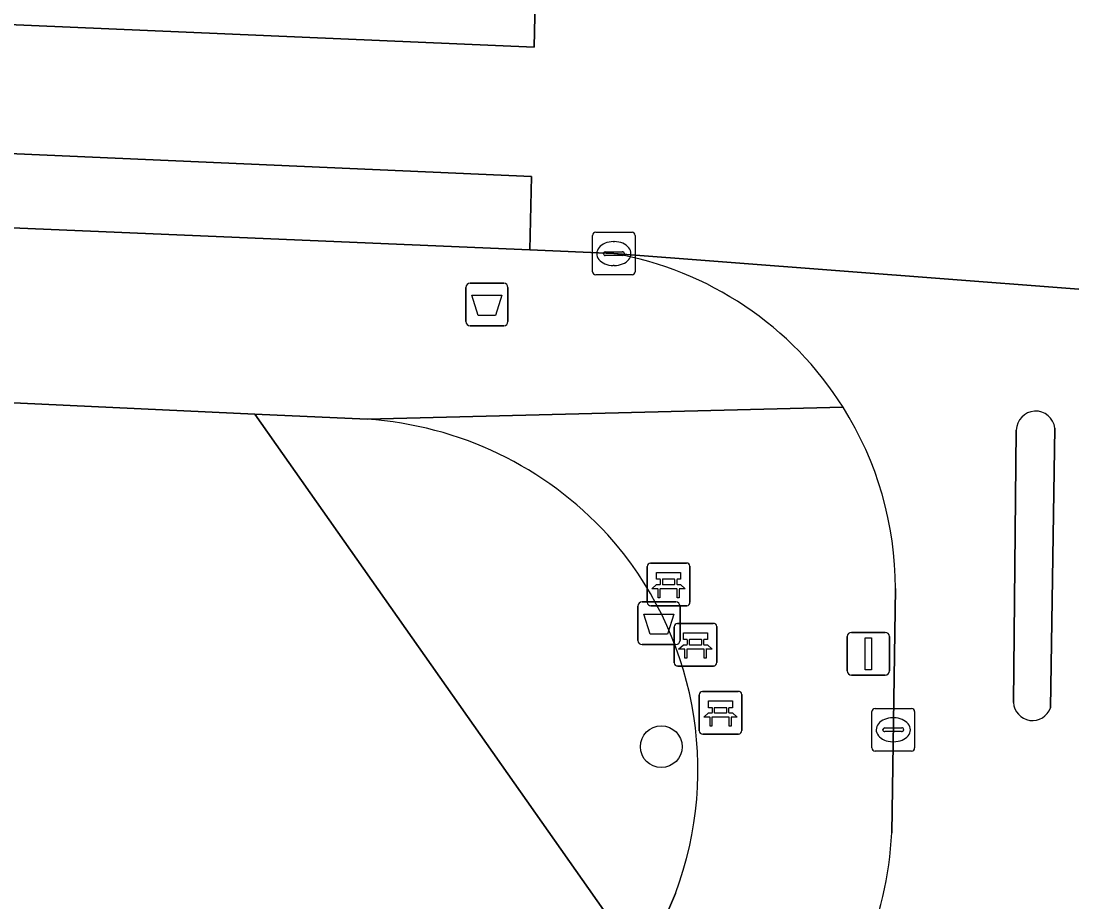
# Model space of a CAD drawing. Extents: x 161772 to 163126, y 383092 to 383917.
# Drawn here: x 162534.31 to 162558.96, y 383629.66 to 383650.31 of the extents above; entities that cross this region are included whole.
import ezdxf

# ---------------------------------------------------------------- set-up
doc = ezdxf.new("R2010")
doc.units = 0
for name, color, linetype in [('IMGEO_Afvalbak', 7, 'Continuous'), ('IMGEO_Bank', 7, 'Continuous'), ('IMGEO_Boom', 7, 'Continuous'), ('IMGEO_Erf', 7, 'Continuous'), ('IMGEO_Groenvoorziening', 7, 'Continuous'), ('IMGEO_Kolk', 7, 'Continuous'), ('IMGEO_Lichtmast', 7, 'Continuous'), ('IMGEO_Rijbaan_lokaal_gesloten', 7, 'Continuous'), ('IMGEO_Rijbaan_lokaal_open', 7, 'Continuous'), ('IMGEO_Verkeerseiland_open', 7, 'Continuous'), ('IMGEO_Voetpad_open', 7, 'Continuous')]:
    doc.layers.add(name, color=color, linetype=linetype)

msp = doc.modelspace()

# ---------------------------------------------------------------- linework, layer by layer
at = {"layer": 'IMGEO_Afvalbak'}
for p, q in [((162544.741, 383643.263), (162544.741, 383644.063)), ((162544.741, 383644.063), (162544.741, 383643.263)), ((162544.841, 383644.163), (162545.631, 383644.163)), ((162545.631, 383644.163), (162544.841, 383644.163)), ((162545.731, 383644.063), (162545.731, 383643.263)), ((162545.731, 383643.263), (162545.731, 383644.063)), ((162545.631, 383643.163), (162544.841, 383643.163)), ((162544.841, 383643.163), (162545.631, 383643.163)), ((162548.875, 383636.688), (162549.665, 383636.688)), ((162549.665, 383636.688), (162548.875, 383636.688)), ((162548.775, 383635.788), (162548.775, 383636.588)), ((162548.775, 383636.588), (162548.775, 383635.788)), ((162549.765, 383636.588), (162549.765, 383635.788)), ((162549.765, 383635.788), (162549.765, 383636.588)), ((162549.665, 383635.688), (162548.875, 383635.688)), ((162548.875, 383635.688), (162549.665, 383635.688))]:
    msp.add_line(p, q, dxfattribs=at)
for points in [[(162544.884, 383643.877), (162545.588, 383643.877), (162545.439, 383643.407), (162545.033, 383643.407), (162544.884, 383643.877)], [(162548.918, 383636.402), (162549.622, 383636.402), (162549.473, 383635.932), (162549.067, 383635.932), (162548.918, 383636.402)]]:
    msp.add_lwpolyline(points, dxfattribs=at)
for centre, start, end in [((162544.841, 383644.063), 90, 180), ((162544.841, 383644.063), 90, 180), ((162545.631, 383644.063), 0, 90), ((162545.631, 383644.063), 360, 90), ((162544.841, 383643.263), 180, 270), ((162544.841, 383643.263), 180, 270), ((162545.631, 383643.263), 270, 0), ((162545.631, 383643.263), 270, 0), ((162548.875, 383636.588), 90, 180), ((162548.875, 383636.588), 90, 180), ((162549.665, 383636.588), 0, 90), ((162549.665, 383636.588), 360, 90), ((162548.875, 383635.788), 180, 270), ((162548.875, 383635.788), 180, 270), ((162549.665, 383635.788), 270, 0), ((162549.665, 383635.788), 270, 0)]:
    msp.add_arc(centre, 0.1, start, end, dxfattribs=at)
at = {"layer": 'IMGEO_Bank'}
for p, q in [((162548.998, 383636.676), (162548.998, 383637.517)), ((162548.998, 383637.517), (162548.998, 383636.676)), ((162549.073, 383637.601), (162549.914, 383637.601)), ((162549.914, 383637.601), (162549.073, 383637.601)), ((162549.998, 383637.526), (162549.998, 383636.685)), ((162549.998, 383636.685), (162549.998, 383637.526)), ((162549.307, 383637.107), (162549.307, 383637.213)), ((162549.351, 383637.213), (162549.351, 383637.107)), ((162549.639, 383637.219), (162549.357, 383637.219)), ((162549.645, 383637.107), (162549.645, 383637.213)), ((162549.689, 383637.213), (162549.689, 383637.107)), ((162549.695, 383636.999), (162549.302, 383636.999)), ((162549.357, 383637.101), (162549.639, 383637.101)), ((162549.923, 383636.601), (162549.082, 383636.601)), ((162549.082, 383636.601), (162549.923, 383636.601)), ((162549.703, 383636.187), (162550.544, 383636.187)), ((162550.544, 383636.187), (162549.703, 383636.187)), ((162549.628, 383635.262), (162549.628, 383636.103)), ((162549.628, 383636.103), (162549.628, 383635.262)), ((162550.628, 383636.112), (162550.628, 383635.271)), ((162550.628, 383635.271), (162550.628, 383636.112)), ((162549.937, 383635.693), (162549.937, 383635.799)), ((162549.981, 383635.799), (162549.981, 383635.693)), ((162550.269, 383635.805), (162549.987, 383635.805)), ((162549.987, 383635.687), (162550.269, 383635.687)), ((162550.275, 383635.693), (162550.275, 383635.799)), ((162550.319, 383635.799), (162550.319, 383635.693)), ((162550.325, 383635.585), (162549.932, 383635.585)), ((162550.553, 383635.187), (162549.712, 383635.187)), ((162549.712, 383635.187), (162550.553, 383635.187)), ((162550.215, 383633.667), (162550.215, 383634.508)), ((162550.215, 383634.508), (162550.215, 383633.667)), ((162550.29, 383634.592), (162551.131, 383634.592)), ((162551.131, 383634.592), (162550.29, 383634.592)), ((162551.215, 383634.517), (162551.215, 383633.676)), ((162551.215, 383633.676), (162551.215, 383634.517)), ((162550.524, 383634.098), (162550.524, 383634.204)), ((162550.568, 383634.204), (162550.568, 383634.098)), ((162550.856, 383634.21), (162550.574, 383634.21)), ((162550.862, 383634.098), (162550.862, 383634.204)), ((162550.906, 383634.204), (162550.906, 383634.098)), ((162550.912, 383633.99), (162550.519, 383633.99)), ((162550.574, 383634.092), (162550.856, 383634.092)), ((162551.14, 383633.592), (162550.299, 383633.592)), ((162550.299, 383633.592), (162551.14, 383633.592))]:
    msp.add_line(p, q, dxfattribs=at)
for points in [[(162549.301, 383637.219), (162549.215, 383637.219), (162549.215, 383637.38), (162549.778, 383637.38), (162549.778, 383637.219), (162549.695, 383637.219)], [(162549.245, 383636.999), (162549.103, 383636.999), (162549.215, 383637.101), (162549.301, 383637.101)], [(162549.295, 383636.992), (162549.295, 383636.785), (162549.252, 383636.785), (162549.252, 383636.992)], [(162549.695, 383637.101), (162549.778, 383637.101), (162549.89, 383636.999), (162549.751, 383636.999)], [(162549.745, 383636.992), (162549.745, 383636.785), (162549.701, 383636.785), (162549.701, 383636.992)], [(162549.931, 383635.805), (162549.845, 383635.805), (162549.845, 383635.966), (162550.408, 383635.966), (162550.408, 383635.805), (162550.325, 383635.805)], [(162549.875, 383635.585), (162549.733, 383635.585), (162549.845, 383635.687), (162549.931, 383635.687)], [(162550.325, 383635.687), (162550.408, 383635.687), (162550.52, 383635.585), (162550.381, 383635.585)], [(162549.925, 383635.578), (162549.925, 383635.371), (162549.882, 383635.371), (162549.882, 383635.578)], [(162550.375, 383635.578), (162550.375, 383635.371), (162550.331, 383635.371), (162550.331, 383635.578)], [(162550.518, 383634.21), (162550.432, 383634.21), (162550.432, 383634.371), (162550.995, 383634.371), (162550.995, 383634.21), (162550.912, 383634.21)], [(162550.462, 383633.99), (162550.32, 383633.99), (162550.432, 383634.092), (162550.518, 383634.092)], [(162550.512, 383633.983), (162550.512, 383633.776), (162550.469, 383633.776), (162550.469, 383633.983)], [(162550.912, 383634.092), (162550.995, 383634.092), (162551.107, 383633.99), (162550.968, 383633.99)], [(162550.962, 383633.983), (162550.962, 383633.776), (162550.918, 383633.776), (162550.918, 383633.983)]]:
    msp.add_lwpolyline(points, dxfattribs=at)
for centre, radius, start, end in [((162549.076, 383637.523), 0.0779, 92.4484, 184.2845), ((162549.076, 383637.523), 0.0779, 92.4484, 184.2845), ((162549.92, 383637.523), 0.0779, 2.4484, 94.2845), ((162549.92, 383637.523), 0.0779, 2.4484, 94.2845), ((162549.3, 383637.212), 0.00671, 2.8957, 87.1043), ((162549.357, 383637.212), 0.00671, 92.8957, 177.1043), ((162549.639, 383637.212), 0.00671, 2.8957, 87.1043), ((162549.696, 383637.212), 0.00671, 92.8957, 177.1043), ((162549.245, 383636.992), 0.00671, 2.8957, 87.1043), ((162549.302, 383636.992), 0.00671, 92.8957, 177.1043), ((162549.3, 383637.108), 0.00671, 272.8957, 357.1043), ((162549.357, 383637.108), 0.00671, 182.8957, 267.1043), ((162549.639, 383637.108), 0.00671, 272.8957, 357.1043), ((162549.696, 383637.108), 0.00671, 182.8957, 267.1043), ((162549.694, 383636.992), 0.00671, 2.8957, 87.1043), ((162549.751, 383636.992), 0.00671, 92.8957, 177.1043), ((162549.076, 383636.679), 0.0779, 182.4484, 274.2845), ((162549.076, 383636.679), 0.0779, 182.4484, 274.2845), ((162549.92, 383636.679), 0.0779, 272.4484, 4.2845), ((162549.92, 383636.679), 0.0779, 272.4484, 4.2845), ((162549.706, 383636.109), 0.0779, 92.4484, 184.2845), ((162549.706, 383636.109), 0.0779, 92.4484, 184.2845), ((162550.55, 383636.109), 0.0779, 2.4484, 94.2845), ((162550.55, 383636.109), 0.0779, 2.4484, 94.2845), ((162549.93, 383635.798), 0.00671, 2.8957, 87.1043), ((162549.93, 383635.694), 0.00671, 272.8957, 357.1043), ((162549.987, 383635.798), 0.00671, 92.8957, 177.1043), ((162549.987, 383635.694), 0.00671, 182.8957, 267.1043), ((162550.269, 383635.798), 0.00671, 2.8957, 87.1043), ((162550.269, 383635.694), 0.00671, 272.8957, 357.1043), ((162550.326, 383635.798), 0.00671, 92.8957, 177.1043), ((162550.326, 383635.694), 0.00671, 182.8957, 267.1043), ((162549.875, 383635.578), 0.00671, 2.8957, 87.1043), ((162549.932, 383635.578), 0.00671, 92.8957, 177.1043), ((162550.324, 383635.578), 0.00671, 2.8957, 87.1043), ((162550.381, 383635.578), 0.00671, 92.8957, 177.1043), ((162549.706, 383635.265), 0.0779, 182.4484, 274.2845), ((162549.706, 383635.265), 0.0779, 182.4484, 274.2845), ((162550.55, 383635.265), 0.0779, 272.4484, 4.2845), ((162550.55, 383635.265), 0.0779, 272.4484, 4.2845), ((162550.293, 383634.514), 0.0779, 92.4484, 184.2845), ((162550.293, 383634.514), 0.0779, 92.4484, 184.2845), ((162551.137, 383634.514), 0.0779, 2.4484, 94.2845), ((162551.137, 383634.514), 0.0779, 2.4484, 94.2845), ((162550.517, 383634.203), 0.00671, 2.8957, 87.1043), ((162550.574, 383634.203), 0.00671, 92.8957, 177.1043), ((162550.856, 383634.203), 0.00671, 2.8957, 87.1043), ((162550.913, 383634.203), 0.00671, 92.8957, 177.1043), ((162550.462, 383633.983), 0.00671, 2.8957, 87.1043), ((162550.519, 383633.983), 0.00671, 92.8957, 177.1043), ((162550.517, 383634.099), 0.00671, 272.8957, 357.1043), ((162550.574, 383634.099), 0.00671, 182.8957, 267.1043), ((162550.856, 383634.099), 0.00671, 272.8957, 357.1043), ((162550.913, 383634.099), 0.00671, 182.8957, 267.1043), ((162550.911, 383633.983), 0.00671, 2.8957, 87.1043), ((162550.968, 383633.983), 0.00671, 92.8957, 177.1043), ((162550.293, 383633.67), 0.0779, 182.4484, 274.2845), ((162550.293, 383633.67), 0.0779, 182.4484, 274.2845), ((162551.137, 383633.67), 0.0779, 272.4484, 4.2845), ((162551.137, 383633.67), 0.0779, 272.4484, 4.2845)]:
    msp.add_arc(centre, radius, start, end, dxfattribs=at)
at = {"layer": 'IMGEO_Boom'}
msp.add_circle((162549.326, 383633.296), 0.489, dxfattribs=at)
at = {"layer": 'IMGEO_Erf'}
msp.add_lwpolyline([(162462.704, 383536.779), (162483.744, 383554.98), (162500, 383574.599), (162526.947, 383607.122), (162543.804, 383623.317), (162548.918, 383628.126), (162539.791, 383641.093), (162527.133, 383641.683), (162527.105, 383641.456), (162500, 383642.583), (162442.25, 383644.984), (162375.184, 383528.714), (162418.191, 383500), (162425.357, 383495.215)], dxfattribs=at)
at = {"layer": 'IMGEO_Groenvoorziening'}
msp.add_lwpolyline([(162542.432, 383640.97), (162539.791, 383641.093), (162548.918, 383628.126), (162549.66, 383629.858)], dxfattribs=at)
for centre, radius, start, end in [((162541.878, 383632.594), 8.394, 42.4801, 86.2174), ((162541.947, 383632.751), 8.238, 339.4403, 41.9973)]:
    msp.add_arc(centre, radius, start, end, dxfattribs=at)
at = {"layer": 'IMGEO_Kolk'}
for p, q in [((162547.788, 383645.355), (162548.64, 383645.355)), ((162547.713, 383644.429), (162547.713, 383645.281)), ((162548.201, 383645.135), (162548.226, 383645.135)), ((162548.714, 383645.281), (162548.714, 383644.429)), ((162547.972, 383644.849), (162547.972, 383644.861)), ((162548.41, 383644.812), (162548.012, 383644.812)), ((162548.015, 383644.898), (162548.413, 383644.898)), ((162548.456, 383644.861), (162548.456, 383644.849)), ((162548.224, 383644.575), (162548.199, 383644.575)), ((162548.64, 383644.355), (162547.788, 383644.355)), ((162554.266, 383633.266), (162554.266, 383634.118)), ((162554.341, 383634.192), (162555.193, 383634.192)), ((162554.754, 383633.972), (162554.779, 383633.972)), ((162555.267, 383634.118), (162555.267, 383633.266)), ((162554.568, 383633.735), (162554.966, 383633.735)), ((162554.525, 383633.686), (162554.525, 383633.698)), ((162554.963, 383633.649), (162554.565, 383633.649)), ((162555.009, 383633.698), (162555.009, 383633.686)), ((162554.777, 383633.412), (162554.752, 383633.412)), ((162555.193, 383633.192), (162554.341, 383633.192))]:
    msp.add_line(p, q, dxfattribs=at)
for points in [[(162547.788, 383645.355), (162548.64, 383645.355)], [(162547.713, 383644.429), (162547.713, 383645.281)], [(162548.714, 383645.281), (162548.714, 383644.429)], [(162548.64, 383644.355), (162547.788, 383644.355)], [(162554.266, 383633.266), (162554.266, 383634.118)], [(162554.341, 383634.192), (162555.193, 383634.192)], [(162555.267, 383634.118), (162555.267, 383633.266)], [(162555.193, 383633.192), (162554.341, 383633.192)]]:
    msp.add_lwpolyline(points, dxfattribs=at)
for centre, radius, start, end in [((162547.79, 383645.279), 0.0765, 91.552, 178.448), ((162547.79, 383645.279), 0.0765, 91.552, 178.448), ((162548.638, 383645.279), 0.0765, 1.552, 88.448), ((162548.638, 383645.279), 0.0765, 1.552, 88.448), ((162548.012, 383644.858), 0.0403, 85.8775, 175.7526), ((162548.009, 383644.848), 0.0366, 178.938, 274.7102), ((162548.413, 383644.855), 0.043, 264.8664, 352.4533), ((162548.417, 383644.86), 0.0386, 1.7309, 96.639), ((162547.79, 383644.431), 0.0765, 181.552, 268.448), ((162547.79, 383644.431), 0.0765, 181.552, 268.448), ((162548.638, 383644.431), 0.0765, 271.552, 358.448), ((162548.638, 383644.431), 0.0765, 271.552, 358.448), ((162554.343, 383634.116), 0.0765, 91.552, 178.448), ((162554.343, 383634.116), 0.0765, 91.552, 178.448), ((162555.191, 383634.116), 0.0765, 1.552, 88.448), ((162555.191, 383634.116), 0.0765, 1.552, 88.448), ((162554.565, 383633.695), 0.0403, 85.8775, 175.7526), ((162554.97, 383633.697), 0.0386, 1.7309, 96.639), ((162554.562, 383633.685), 0.0366, 178.938, 274.7102), ((162554.966, 383633.692), 0.043, 264.8664, 352.4533), ((162554.343, 383633.268), 0.0765, 181.552, 268.448), ((162554.343, 383633.268), 0.0765, 181.552, 268.448), ((162555.191, 383633.268), 0.0765, 271.552, 358.448), ((162555.191, 383633.268), 0.0765, 271.552, 358.448)]:
    msp.add_arc(centre, radius, start, end, dxfattribs=at)
for centre, major_axis, ratio, start_param, end_param in [((162548.2, 383644.855), (-0.387, 0.002), 0.722429, 4.712389, 7.853982), ((162548.225, 383644.855), (-0.39, 0.002), 0.717154, 1.570796, 4.712389), ((162554.753, 383633.692), (-0.387, 0.002), 0.722429, 4.712389, 7.853982), ((162554.778, 383633.692), (-0.39, 0.002), 0.717154, 1.570796, 4.712389)]:
    msp.add_ellipse(centre, major_axis=major_axis, ratio=ratio, start_param=start_param, end_param=end_param, dxfattribs=at)
at = {"layer": 'IMGEO_Lichtmast'}
for p, q in [((162553.787, 383635.975), (162554.577, 383635.975)), ((162554.577, 383635.975), (162553.787, 383635.975)), ((162553.687, 383635.075), (162553.687, 383635.875)), ((162553.687, 383635.875), (162553.687, 383635.075)), ((162554.677, 383635.875), (162554.677, 383635.075)), ((162554.677, 383635.075), (162554.677, 383635.875)), ((162554.577, 383634.975), (162553.787, 383634.975)), ((162553.787, 383634.975), (162554.577, 383634.975))]:
    msp.add_line(p, q, dxfattribs=at)
msp.add_lwpolyline([(162554.107, 383635.85), (162554.257, 383635.85), (162554.257, 383635.1), (162554.107, 383635.1), (162554.107, 383635.85)], dxfattribs=at)
for centre, start, end in [((162553.787, 383635.875), 90, 180), ((162553.787, 383635.875), 90, 180), ((162554.577, 383635.875), 0, 90), ((162554.577, 383635.875), 360, 90), ((162553.787, 383635.075), 180, 270), ((162553.787, 383635.075), 180, 270), ((162554.577, 383635.075), 270, 0), ((162554.577, 383635.075), 270, 0)]:
    msp.add_arc(centre, 0.1, start, end, dxfattribs=at)
at = {"layer": 'IMGEO_Rijbaan_lokaal_gesloten'}
for points in [[(162531.826, 383652.135), (162513.302, 383652.924), (162508.84, 383653.106), (162504.383, 383653.278), (162498.171, 383653.561), (162469.103, 383654.837), (162452.288, 383655.597), (162452.209, 383653.79), (162504.627, 383651.502), (162546.343, 383649.695), (162546.385, 383651.52), (162545.143, 383651.569)], [(162523.65, 383645.863), (162528.021, 383645.714), (162546.24, 383644.939), (162546.283, 383646.661), (162452.027, 383650.822), (162451.954, 383649.018), (162474.662, 383648.021), (162479.006, 383647.832), (162480.659, 383647.76), (162484.88, 383647.576), (162488.786, 383647.405), (162518.458, 383646.119)]]:
    msp.add_lwpolyline(points, close=True, dxfattribs=at)
at = {"layer": 'IMGEO_Rijbaan_lokaal_open'}
for points in [[(162452.209, 383653.79), (162452.027, 383650.822), (162546.283, 383646.661), (162546.24, 383644.939), (162548.214, 383644.855), (162566.564, 383643.453), (162571.364, 383644.272), (162571.215, 383646.047)], [(162570.983, 383649.17), (162570.819, 383650.964), (162569.386, 383650.816), (162567.171, 383650.365), (162548.585, 383651.484), (162546.385, 383651.52), (162546.343, 383649.695), (162504.627, 383651.502), (162452.209, 383653.79)], [(162566.564, 383643.453), (162548.214, 383644.855)], [(162557.587, 383634.334), (162557.652, 383640.713)], [(162558.555, 383640.761), (162558.452, 383634.206)], [(162554.816, 383637.002), (162554.732, 383631.279)]]:
    msp.add_lwpolyline(points, dxfattribs=at)
for centre, radius, start, end in [((162546.848, 383637.005), 7.968, 32.1993, 80.1259), ((162546.854, 383637.006), 7.962, 359.9718, 32.218), ((162558.105, 383640.709), 0.453, 6.6412, 179.4443), ((162558.032, 383634.352), 0.445, 182.3612, 340.8041), ((162546.045, 383631.747), 8.7, 317.1898, 356.9144)]:
    msp.add_arc(centre, radius, start, end, dxfattribs=at)
at = {"layer": 'IMGEO_Verkeerseiland_open'}
for points in [[(162557.652, 383640.713), (162557.587, 383634.334)], [(162558.452, 383634.206), (162558.555, 383640.761)]]:
    msp.add_lwpolyline(points, dxfattribs=at)
for centre, radius, start, end in [((162558.105, 383640.709), 0.453, 6.6412, 179.4443), ((162558.032, 383634.352), 0.445, 182.3612, 340.8041)]:
    msp.add_arc(centre, radius, start, end, dxfattribs=at)
at = {"layer": 'IMGEO_Voetpad_open'}
for points in [[(162548.214, 383644.855), (162546.24, 383644.939), (162528.021, 383645.714), (162527.973, 383644.496), (162523.601, 383644.684), (162523.544, 383643.326), (162515.076, 383643.701), (162515.06, 383644.262), (162492.044, 383645.274), (162492.009, 383644.621), (162484.744, 383644.956), (162484.818, 383646.366), (162480.603, 383646.538), (162480.659, 383647.76), (162479.006, 383647.832), (162478.95, 383646.613), (162474.586, 383646.815), (162474.51, 383645.371), (162445.618, 383646.635), (162445.718, 383649.273), (162441.626, 383649.441)], [(162436.417, 383646.724), (162442.25, 383644.984), (162500, 383642.583), (162527.105, 383641.456), (162527.133, 383641.683), (162539.791, 383641.093), (162542.432, 383640.97), (162553.59, 383641.251)], [(162553.59, 383641.251), (162542.432, 383640.97)], [(162554.732, 383631.279), (162554.816, 383637.002)], [(162549.66, 383629.858), (162548.918, 383628.126), (162543.804, 383623.317), (162526.947, 383607.122), (162500, 383574.599), (162483.744, 383554.98), (162462.704, 383536.779), (162467.807, 383530.859), (162432.045, 383500), (162426.613, 383495.312), (162428.778, 383494.029), (162435.72, 383500), (162437.045, 383501.14), (162437.192, 383501.282), (162438.691, 383502.574), (162438.438, 383502.865), (162441.394, 383505.425), (162441.654, 383505.126), (162443.112, 383506.379), (162469.395, 383528.971)]]:
    msp.add_lwpolyline(points, dxfattribs=at)
for centre, radius, start, end in [((162546.848, 383637.005), 7.968, 32.1993, 80.1259), ((162546.854, 383637.006), 7.962, 359.9718, 32.218), ((162541.878, 383632.594), 8.394, 42.4801, 86.2174), ((162541.947, 383632.751), 8.238, 339.4403, 41.9973), ((162546.045, 383631.747), 8.7, 317.1898, 356.9144)]:
    msp.add_arc(centre, radius, start, end, dxfattribs=at)

doc.saveas('drawing.dxf')
